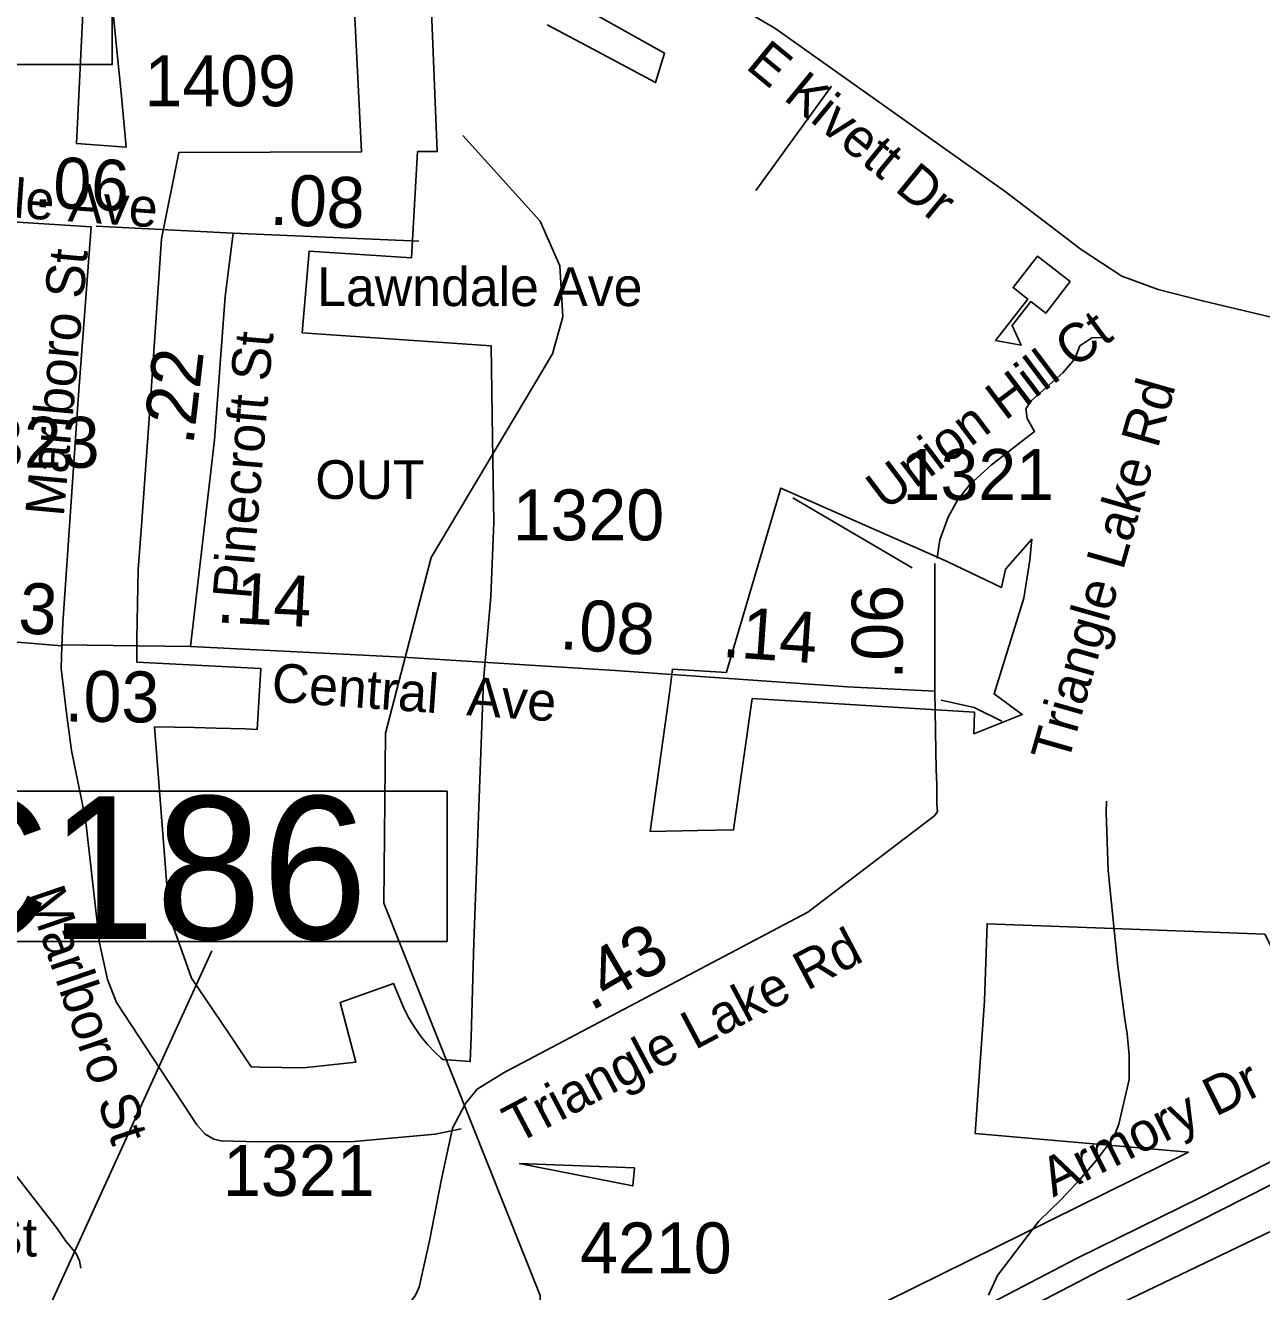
# Model space of a CAD drawing. Extents: x 1662474 to 1856135, y 779280 to 917889.
# Drawn here: x 1716644 to 1719678, y 803792 to 806900 of the extents above; entities that cross this region are included whole.
import ezdxf

# ---------------------------------------------------------------- set-up
doc = ezdxf.new("R2010")
doc.units = 0
for name, color, linetype in [('Exist Boundary Political City Limit New', 7, 'Continuous'), ('Exist Boundary Political City Limit New Hole', 7, 'Continuous'), ('Exist Cultural Educational Facility High CELL', 7, 'Continuous'), ('Exist Hydrographic Misc Water Feature', 7, 'Continuous'), ('Exist Road Non-System Type 51', 7, 'Continuous'), ('Exist Road Non-System Type 51 Label', 7, 'Continuous'), ('Exist Road Primary Interstate Divided Center Attributed', 7, 'Continuous'), ('Exist Road Primary Interstate Structure Culvert Number Label', 7, 'Continuous'), ('Exist Road Primary US Structure Standard Bridge Number Label', 7, 'Continuous'), ('Exist Road Secondary Mileage Hundredths English Label', 7, 'Continuous'), ('Exist Road Secondary Mileage Tenths English Label', 7, 'Continuous'), ('Exist Road Secondary Type 51 Attributed', 7, 'Continuous'), ('Exist Road Secondary Type 51 Label', 7, 'Continuous'), ('Exist Road Secondary Type 51 Number Label', 7, 'Continuous'), ('Map Preparation Boundary City Limit Buffer Line', 7, 'Continuous')]:
    doc.layers.add(name, color=color, linetype=linetype)

msp = doc.modelspace()

# ---------------------------------------------------------------- linework, layer by layer
at = {"layer": 'Exist Boundary Political City Limit New'}
msp.add_lwpolyline([(1718688.2, 803734.9), (1719498.1, 804134.4), (1718974.8, 804180.6), (1718997.4, 804506.2), (1719004, 804695.2), (1719269.6, 804685.4), (1719533.6, 804675.3), (1719685.4, 804669.5), (1719839.9, 804360.9), (1719976.9, 804078.1), (1719721.5, 803950.2), (1719294.9, 803746.4)], dxfattribs=at)
at = {"layer": 'Exist Boundary Political City Limit New Hole'}
for points in [[(1716791.8, 807064.6), (1716769.6, 806609.4), (1716892, 806600.9), (1716880, 806726), (1716869.9, 806830.2), (1716860, 806929.8), (1716847, 807060.8), (1716832.2, 807211.7), (1716796, 807213.4), (1716791.8, 807064.6)], [(1717446.5, 807051.9), (1717468.6, 806589.1), (1717020.8, 806587.3), (1716978.4, 806376.1), (1716953.2, 806002.8), (1716928.5, 805661), (1716921.4, 805564.2), (1716917.6, 805394.3), (1716917.8, 805337.2), (1717222.4, 805321.4), (1717213.1, 805171.9), (1717183.9, 805173), (1717111.2, 805175.4), (1717059, 805176.5), (1716961, 805178.2), (1716997, 804716.4), (1717052.1, 804561.5), (1717142.6, 804427.5), (1717198.1, 804344.3), (1717220.6, 804343.2), (1717326.4, 804341.8), (1717455, 804355.2), (1717416.5, 804501.8), (1717547.2, 804548.6), (1717572.8, 804487.9), (1717584.1, 804465.4), (1717597.1, 804443.6), (1717615.4, 804417.8), (1717631.6, 804398.4), (1717649.1, 804380.2), (1717663, 804367.2), (1717668.4, 804362.2), (1717736, 804356.7), (1717737.9, 804416.8), (1717745, 804648.8), (1717768, 805291.6), (1717773.4, 805348.8), (1717786.1, 805497.8), (1717793.5, 805679.6), (1717792.8, 805730.9), (1717790.5, 805887.6), (1717787.1, 806113.5), (1717323.5, 806145.2), (1717340.2, 806345.6), (1717592, 806329.2), (1717606.8, 806589.7), (1717655, 806589.9), (1717638.1, 806995.6)], [(1717924.9, 806900.4), (1718048, 806835.7), (1718190.6, 806758.9), (1718212.6, 806831.3), (1717950.5, 806978.1)], [(1719109, 805586.9), (1719113.6, 805638.6), (1719049.2, 805565), (1719039.1, 805520.2), (1718907.5, 805583.1), (1718876.2, 805596.9), (1718498.1, 805764.1), (1718365.5, 805315.4), (1718364.5, 805311.9), (1718232, 805319.8), (1718224.5, 805261), (1718176.9, 804921.7), (1718293.4, 804923.7), (1718382.1, 804925.4), (1718427.8, 805247.4), (1718973.4, 805214.1), (1718971.6, 805161.3), (1719090.1, 805208.9), (1719021.1, 805259.2), (1719094, 805494), (1719109, 805586.9)], [(1717855.9, 804106.9), (1718134.5, 804051.8), (1718138.6, 804095.8), (1717855.9, 804106.9)]]:
    msp.add_lwpolyline(points, dxfattribs=at)
at = {"layer": 'Exist Cultural Educational Facility High CELL'}
msp.add_lwpolyline([(1719208, 806270.9), (1719147.8, 806193.7), (1719111.5, 806222), (1719065.3, 806162.8), (1719087.5, 806114.7), (1719024.8, 806126.6), (1719103.9, 806227.9), (1719067.6, 806256.2), (1719127.8, 806333.4)], close=True, dxfattribs=at)
at = {"layer": 'Exist Hydrographic Misc Water Feature'}
for points in [[(1717907.8, 803443.9), (1717907.3, 803783), (1717524.2, 804746), (1717528.2, 805162.8), (1717640.3, 805593.8), (1717937.3, 806093.3), (1717963.3, 806184.6), (1717955.3, 806309.5), (1717907.3, 806418.8), (1717717.3, 806629.5)], [(1719007.2, 803784.1), (1719029.6, 803832), (1719131, 803965), (1719185.6, 804018.5), (1719232, 804068.1), (1719268.4, 804109.7), (1719292.7, 804141.6), (1719315.1, 804171.4), (1719327.3, 804203.2), (1719352.3, 804313.1), (1719352.9, 804373), (1719347.5, 804425.1), (1719341.8, 804461.2), (1719324.9, 804591.4), (1719301.2, 804825.7), (1719296.5, 804967.8), (1719296.8, 804995.8)], [(1716591.5, 804115.6), (1716691.1, 803987.6), (1716722.4, 803947), (1716743.7, 803916.6), (1716769.2, 803886.1), (1716776.8, 803867.9), (1716780.5, 803849.8)]]:
    msp.add_lwpolyline(points, dxfattribs=at)
at = {"layer": 'Exist Road Non-System Type 51'}
for p, q in [((1718621.9, 806749.9), (1718436.9, 806494.4)), ((1716558.1, 806420.9), (1716805.4, 806404.9)), ((1716237.8, 805419), (1716734, 805376.8))]:
    msp.add_line(p, q, dxfattribs=at)
for points in [[(1716805.4, 806404.9), (1716773.9, 805981.8), (1716735.9, 805432.7), (1716734, 805376.8)], [(1718881.3, 805592.3), (1718881.2, 805592.8), (1718888.4, 805636.9), (1718908.2, 805692.8), (1718931.6, 805734.8), (1718961.9, 805772.9), (1719014.9, 805821.4), (1719120.6, 805903), (1719102.2, 805935), (1719099.4, 805958.9), (1719113, 805978.6), (1719190.1, 806046.9), (1719219, 806081.4), (1719231.1, 806113.2), (1719261.2, 806132.9), (1719296.1, 806133.9)], [(1716734, 805376.8), (1716732.1, 805321.4), (1716744.8, 805211.7), (1716757.4, 805120.1), (1716791.5, 804951.4), (1716825.9, 804648.2), (1716845.9, 804558.7), (1716867.6, 804502), (1717065.2, 804202), (1717085.5, 804178.9), (1717107, 804166.5), (1717124.6, 804162.4), (1717216.1, 804160.2), (1717450.9, 804161), (1717649.5, 804179.2), (1717713.9, 804191.5)], [(1718890.9, 805243.7), (1718972.4, 805225.4), (1719039.8, 805192.2)]]:
    msp.add_lwpolyline(points, dxfattribs=at)
at = {"layer": 'Exist Road Primary Interstate Divided Center Attributed'}
for points in [[(1721159.6, 804831), (1720371, 804447.9), (1719985.3, 804257.2), (1719529, 804024.4), (1719223, 803873.5), (1718752.7, 803628.3), (1718585.1, 803541), (1718467.1, 803468.6)], [(1718437.4, 803380.4), (1718560.3, 803462.7), (1718798.4, 803604.1), (1719011.6, 803703.7), (1719282.9, 803844.8), (1719520.9, 803963.7), (1720413, 804416.2), (1720858.9, 804615.4)]]:
    msp.add_lwpolyline(points, dxfattribs=at)
at = {"layer": 'Exist Road Primary Interstate Structure Culvert Number Label'}
msp.add_line((1715953, 802111.5), (1717101.4, 804628.3), dxfattribs=at)
msp.add_lwpolyline([(1716381.3, 805020.4), (1717679.1, 805020.4), (1717679.1, 804651.7), (1716381.3, 804651.7)], close=True, dxfattribs=at)
at = {"layer": 'Exist Road Primary US Structure Standard Bridge Number Label'}
msp.add_lwpolyline([(1715629.9, 807181.4), (1716857.6, 807181.4), (1716857.6, 806803.3), (1715629.9, 806803.3)], close=True, dxfattribs=at)
at = {"layer": 'Exist Road Secondary Type 51 Attributed'}
for p, q in [((1716818.3, 806406.7), (1717153.8, 806389.8)), ((1717153.8, 806389.8), (1717609.4, 806370.3)), ((1716733, 805379.3), (1717049.7, 805375.2))]:
    msp.add_line(p, q, dxfattribs=at)
for points in [[(1717795.3, 807246.4), (1717845.9, 807234.3), (1717923, 807212), (1718024.3, 807160.9), (1718483.2, 806892.8), (1719047.9, 806492.2), (1719234.7, 806349.6), (1719334.2, 806284), (1719424, 806251), (1719532.3, 806223.3), (1720034.7, 806104.1), (1720290.4, 806050.2), (1720719.4, 805943.4), (1720972.9, 805900.4)], [(1717049.7, 805375.2), (1717108.3, 805882.5), (1717134.3, 806233.8), (1717153.8, 806389.8)], [(1718875.8, 805265.4), (1718875.6, 805521.1), (1718875.6, 805579)], [(1717049.7, 805375.2), (1717570.4, 805349.2), (1718091.1, 805316.7), (1718661.7, 805276.6), (1718875.8, 805265.4)], [(1717563.2, 803730.7), (1717601.8, 803783.7), (1717610.1, 803803.6), (1717635.7, 803917.3), (1717665.7, 804068.6), (1717692.1, 804193.5), (1717724.3, 804253.9), (1717752.6, 804289.4), (1717819.4, 804330.4), (1718564.2, 804723.6), (1718875.4, 804960.9), (1718882, 804970.2), (1718880.7, 804988.7), (1718880.7, 805037.6), (1718879.4, 805072), (1718875.8, 805265.4)]]:
    msp.add_lwpolyline(points, dxfattribs=at)
at = {"layer": 'Exist Road Secondary Type 51 Label'}
msp.add_lwpolyline([(1718527.3, 805740.1), (1718820.1, 805568.5)], dxfattribs=at)
msp.add_lwpolyline([(1718527.3, 805740.1), (1718820.1, 805568.5)], dxfattribs=at)
at = {"layer": 'Map Preparation Boundary City Limit Buffer Line'}
for points in [[(1716791.8, 807064.6), (1716769.6, 806609.4), (1716892, 806600.9), (1716880, 806726), (1716869.9, 806830.2), (1716860, 806929.8), (1716847, 807060.8), (1716832.2, 807211.7), (1716796, 807213.4), (1716791.8, 807064.6)], [(1717446.5, 807051.9), (1717468.6, 806589.1), (1717020.8, 806587.3), (1716978.4, 806376.1), (1716953.2, 806002.8), (1716928.5, 805661), (1716921.4, 805564.2), (1716917.6, 805394.3), (1716917.8, 805337.2), (1717222.4, 805321.4), (1717213.1, 805171.9), (1717183.9, 805173), (1717111.2, 805175.4), (1717059, 805176.5), (1716961, 805178.2), (1716997, 804716.4), (1717052.1, 804561.5), (1717142.6, 804427.5), (1717198.1, 804344.3), (1717220.6, 804343.2), (1717326.4, 804341.8), (1717455, 804355.2), (1717416.5, 804501.8), (1717547.2, 804548.6), (1717572.8, 804487.9), (1717584.1, 804465.4), (1717597.1, 804443.6), (1717615.4, 804417.8), (1717631.6, 804398.4), (1717649.1, 804380.2), (1717663, 804367.2), (1717668.4, 804362.2), (1717736, 804356.7), (1717737.9, 804416.8), (1717745, 804648.8), (1717768, 805291.6), (1717773.4, 805348.8), (1717786.1, 805497.8), (1717793.5, 805679.6), (1717792.8, 805730.9), (1717790.5, 805887.6), (1717787.1, 806113.5), (1717323.5, 806145.2), (1717340.2, 806345.6), (1717592, 806329.2), (1717606.8, 806589.7), (1717655, 806589.9), (1717638.1, 806995.6)], [(1717924.9, 806900.4), (1718048, 806835.7), (1718190.6, 806758.9), (1718212.6, 806831.3), (1717950.5, 806978.1)], [(1719109, 805586.9), (1719113.6, 805638.6), (1719049.2, 805565), (1719039.1, 805520.2), (1718907.5, 805583.1), (1718876.2, 805596.9), (1718498.1, 805764.1), (1718365.5, 805315.4), (1718364.5, 805311.9), (1718232, 805319.8), (1718224.5, 805261), (1718176.9, 804921.7), (1718293.4, 804923.7), (1718382.1, 804925.4), (1718427.8, 805247.4), (1718973.4, 805214.1), (1718971.6, 805161.3), (1719090.1, 805208.9), (1719021.1, 805259.2), (1719094, 805494), (1719109, 805586.9)], [(1718688.2, 803734.9), (1719498.1, 804134.4), (1718974.8, 804180.6), (1718997.4, 804506.2), (1719004, 804695.2), (1719269.6, 804685.4), (1719533.6, 804675.3), (1719685.4, 804669.5), (1719839.9, 804360.9), (1719976.9, 804078.1), (1719721.5, 803950.2), (1719294.9, 803746.4)], [(1717855.9, 804106.9), (1718134.5, 804051.8), (1718138.6, 804095.8), (1717855.9, 804106.9)]]:
    msp.add_lwpolyline(points, dxfattribs=at)

# ---------------------------------------------------------------- texts
at = {"layer": 'Exist Boundary Political City Limit New Hole'}
msp.add_text('OUT', height=95, dxfattribs=at).set_placement((1717355.7, 805737.5))
at = {"layer": 'Exist Road Non-System Type 51 Label'}
for s, rotation, p in [('Lawndale Ave', 355.9575, (1716169.8, 806459.6)), ('Marlboro St', 84.8309, (1716738.3, 805692.2)), ('Union Hill Ct', 37.0259, (1718754.5, 805706.6)), ('Triangle Lake Rd', 74.0633, (1719201.6, 805084.9)), ('Marlboro St', 288.863, (1716646.4, 804768.1)), ('Armory Dr', 26.3731, (1719166, 804023.1))]:
    msp.add_text(s, height=95, rotation=rotation, dxfattribs=at).set_placement(p)
msp.add_text('Grand St', height=95, dxfattribs=at).set_placement((1716164.6, 803878.6))
at = {"layer": 'Exist Road Primary Interstate Structure Culvert Number Label'}
msp.add_text('C186', height=350, dxfattribs=at).set_placement((1716365.2, 804657.8))
at = {"layer": 'Exist Road Secondary Mileage Hundredths English Label'}
for s, rotation, p in [('.14', 357.1397, (1717111.5, 805434.7)), ('.06', 89.9651, (1718796.8, 805294)), ('.03', 359.2743, (1716739.9, 805191.6))]:
    msp.add_text(s, height=125, rotation=rotation, dxfattribs=at).set_placement(p)
at = {"layer": 'Exist Road Secondary Mileage Tenths English Label'}
for s, rotation, p in [('.06', 357.1316, (1716663.6, 806454.4)), ('.08', 357.5478, (1717242.3, 806410.7)), ('.22', 83.413, (1717056, 805867.3)), ('.03', 355.3688, (1716485.4, 805420.8)), ('.08', 356.1545, (1717953.1, 805369.4)), ('.14', 355.9691, (1718351.7, 805350.3)), ('.43', 30.2506, (1718031.9, 804479.1))]:
    msp.add_text(s, height=125, rotation=rotation, dxfattribs=at).set_placement(p)
at = {"layer": 'Exist Road Secondary Type 51 Label'}
for s, rotation, p in [('E Kivett Dr', 320.5975, (1718408.7, 806795.7)), ('Pinecroft St', 85.2109, (1717198.2, 805489.3)), ('Central  Ave', 355.9837, (1717246.4, 805240.4)), ('Triangle Lake Rd', 27.826, (1717849.7, 804153.7))]:
    msp.add_text(s, height=95, rotation=rotation, dxfattribs=at).set_placement(p)
msp.add_text('Lawndale Ave', height=95, dxfattribs=at).set_placement((1717360.3, 806210.6))
at = {"layer": 'Exist Road Secondary Type 51 Number Label'}
for s, p in [('1409', (1716936.3, 806701)), ('1323', (1716454.5, 805814)), ('1321', (1718796.6, 805735)), ('1320', (1717839.9, 805635.8)), ('1321', (1717129.1, 804027.2)), ('4210', (1718005.4, 803837.1))]:
    msp.add_text(s, height=125, dxfattribs=at).set_placement(p)

doc.saveas('drawing.dxf')
